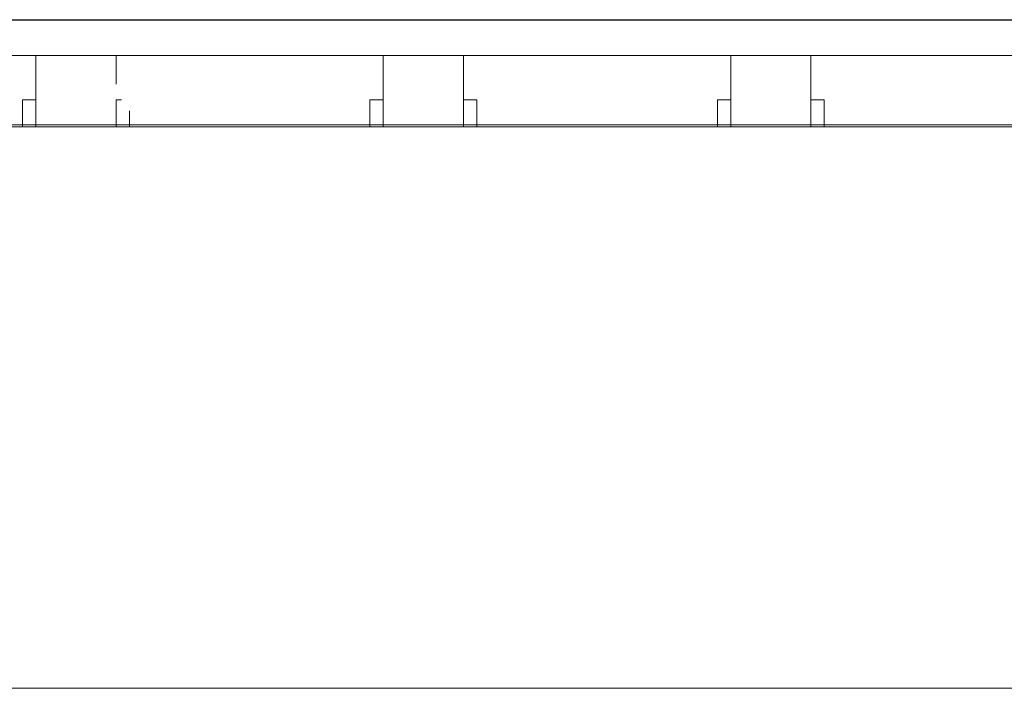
# Model space of a CAD drawing. Header units: millimetres. Extents: x -16331 to -10174, y -4135 to -3584.
# Tile 375 of 456: x -10215.77 to -10211.35, y -4013.76 to -4010.76. Entities that reach past the tile are written whole.
import ezdxf

# ---------------------------------------------------------------- set-up
doc = ezdxf.new("R2010")
doc.units = ezdxf.units.MM
doc.layers.add('DI-Eixos', color=7, linetype='Continuous')
for name, color, linetype, lineweight in [('DI-Elementos externos em corte', 9, 'Continuous', 18), ('DI-Elementos externos em vista', 9, 'Continuous', 5), ('IFC-IfcWallStandardCase-Contorno', 250, 'Continuous', 5)]:
    doc.layers.add(name, color=color, linetype=linetype, lineweight=lineweight)

msp = doc.modelspace()

# ---------------------------------------------------------------- linework, layer by layer
at = {"layer": 'DI-Eixos'}
msp.add_line((-10222.5979, -4010.7557), (-10199.3708, -4010.7557), dxfattribs=at)
at = {"layer": 'DI-Elementos externos em corte'}
for p, q in [((-10210.53, -4010.7556), (-10217.0542, -4010.7556)), ((-10215.7542, -4010.7556), (-10216.8942, -4010.7556)), ((-10215.6942, -4010.7556), (-10215.7542, -4010.7556)), ((-10215.3342, -4010.7556), (-10215.6942, -4010.7556)), ((-10213.9324, -4010.7556), (-10215.2742, -4010.7556)), ((-10213.7742, -4010.7556), (-10213.9324, -4010.7556)), ((-10212.8474, -4010.7556), (-10213.7742, -4010.7556)), ((-10207.8942, -4010.7556), (-10212.8474, -4010.7556)), ((-10216.8942, -4010.9156), (-10215.6942, -4010.9156)), ((-10215.6942, -4010.9156), (-10215.3342, -4010.9156)), ((-10215.6942, -4010.9156), (-10215.6942, -4011.1067)), ((-10215.5491, -4010.9156), (-10215.6942, -4010.9156)), ((-10215.3342, -4010.9156), (-10215.5491, -4010.9156)), ((-10215.3342, -4010.9156), (-10214.1342, -4010.9156)), ((-10215.3342, -4011.0445), (-10215.3342, -4010.9156)), ((-10214.1342, -4010.9156), (-10213.7742, -4010.9156)), ((-10214.1342, -4010.9156), (-10214.1342, -4011.1067)), ((-10213.9891, -4010.9156), (-10214.1342, -4010.9156)), ((-10213.7742, -4010.9156), (-10213.9891, -4010.9156)), ((-10213.7742, -4010.9156), (-10212.5742, -4010.9156)), ((-10213.7742, -4011.0445), (-10213.7742, -4010.9156)), ((-10212.5742, -4010.9156), (-10212.2142, -4010.9156)), ((-10212.5742, -4010.9156), (-10212.5742, -4011.1067)), ((-10212.4291, -4010.9156), (-10212.5742, -4010.9156)), ((-10212.2142, -4010.9156), (-10212.4291, -4010.9156)), ((-10212.2142, -4010.9156), (-10211.0142, -4010.9156)), ((-10212.2142, -4011.0445), (-10212.2142, -4010.9156)), ((-10213.7742, -4011.1156), (-10213.7742, -4011.0445)), ((-10212.2142, -4011.1156), (-10212.2142, -4011.0445)), ((-10215.7542, -4011.1156), (-10215.7542, -4011.1872)), ((-10215.73, -4011.1156), (-10215.7542, -4011.1156)), ((-10215.6942, -4011.1156), (-10215.73, -4011.1156)), ((-10215.6942, -4011.1067), (-10215.6942, -4011.1156)), ((-10215.6942, -4011.1639), (-10215.6942, -4011.1156)), ((-10215.6942, -4011.1156), (-10215.6942, -4011.2276)), ((-10215.3342, -4011.2276), (-10215.3342, -4011.1156)), ((-10215.3342, -4011.1156), (-10215.3342, -4011.1872)), ((-10215.31, -4011.1156), (-10215.3342, -4011.1156)), ((-10214.1942, -4011.1156), (-10214.1942, -4011.1872)), ((-10214.17, -4011.1156), (-10214.1942, -4011.1156)), ((-10214.1342, -4011.1156), (-10214.17, -4011.1156)), ((-10214.1342, -4011.1067), (-10214.1342, -4011.1156)), ((-10214.1342, -4011.1156), (-10214.1342, -4011.2276)), ((-10214.1342, -4011.1639), (-10214.1342, -4011.1156)), ((-10213.7742, -4011.2276), (-10213.7742, -4011.1156)), ((-10213.7742, -4011.1156), (-10213.7742, -4011.1872)), ((-10213.75, -4011.1156), (-10213.7742, -4011.1156)), ((-10213.7142, -4011.1156), (-10213.75, -4011.1156)), ((-10213.7142, -4011.1639), (-10213.7142, -4011.1156)), ((-10212.6342, -4011.1156), (-10212.6342, -4011.1872)), ((-10212.61, -4011.1156), (-10212.6342, -4011.1156)), ((-10212.5742, -4011.1156), (-10212.61, -4011.1156)), ((-10212.5742, -4011.1067), (-10212.5742, -4011.1156)), ((-10212.5742, -4011.1156), (-10212.5742, -4011.2276)), ((-10212.5742, -4011.1639), (-10212.5742, -4011.1156)), ((-10212.2142, -4011.2276), (-10212.2142, -4011.1156)), ((-10212.2142, -4011.1156), (-10212.2142, -4011.1872)), ((-10212.19, -4011.1156), (-10212.2142, -4011.1156)), ((-10212.1542, -4011.1156), (-10212.19, -4011.1156)), ((-10212.1542, -4011.1639), (-10212.1542, -4011.1156)), ((-10215.7542, -4011.1872), (-10215.7542, -4011.2276)), ((-10215.6942, -4011.2276), (-10215.6942, -4011.1639)), ((-10215.2742, -4011.2276), (-10215.2742, -4011.1639)), ((-10214.1942, -4011.1872), (-10214.1942, -4011.2276)), ((-10214.1342, -4011.2276), (-10214.1342, -4011.1639)), ((-10213.7742, -4011.1872), (-10213.7742, -4011.2276)), ((-10213.7142, -4011.2276), (-10213.7142, -4011.1639)), ((-10212.6342, -4011.1872), (-10212.6342, -4011.2276)), ((-10212.5742, -4011.2276), (-10212.5742, -4011.1639)), ((-10212.2142, -4011.1872), (-10212.2142, -4011.2276)), ((-10212.1542, -4011.2276), (-10212.1542, -4011.1639)), ((-10210.6653, -4011.2276), (-10217.0346, -4011.2276)), ((-10216.8342, -4011.2356), (-10215.7542, -4011.2356)), ((-10216.8342, -4011.2356), (-10215.7542, -4011.2356)), ((-10215.7542, -4011.2276), (-10215.7542, -4011.2356)), ((-10215.7542, -4011.2356), (-10215.6942, -4011.2356)), ((-10215.7542, -4011.2356), (-10215.6942, -4011.2356)), ((-10215.7542, -4011.2356), (-10215.7183, -4011.2356)), ((-10215.7183, -4011.2356), (-10215.6942, -4011.2356)), ((-10215.6942, -4011.2276), (-10215.6942, -4011.2356)), ((-10215.6942, -4011.2356), (-10215.3342, -4011.2356)), ((-10215.6942, -4011.2356), (-10215.3342, -4011.2356)), ((-10215.6942, -4011.2356), (-10215.4792, -4011.2356)), ((-10215.4792, -4011.2356), (-10215.3342, -4011.2356)), ((-10215.3342, -4011.2356), (-10215.3342, -4011.2276)), ((-10215.3342, -4011.2276), (-10215.3342, -4011.2356)), ((-10215.3342, -4011.2356), (-10215.2742, -4011.2356)), ((-10215.3342, -4011.2356), (-10215.2742, -4011.2356)), ((-10215.3342, -4011.2356), (-10215.2983, -4011.2356)), ((-10215.2983, -4011.2356), (-10215.2742, -4011.2356)), ((-10215.2742, -4011.2356), (-10215.2742, -4011.2276)), ((-10215.2742, -4011.2356), (-10214.6967, -4011.2356)), ((-10215.2742, -4011.2356), (-10214.1942, -4011.2356)), ((-10214.6967, -4011.2356), (-10214.1942, -4011.2356)), ((-10214.1942, -4011.2276), (-10214.1942, -4011.2356)), ((-10214.1942, -4011.2356), (-10214.1342, -4011.2356)), ((-10214.1942, -4011.2356), (-10214.1342, -4011.2356)), ((-10214.1942, -4011.2356), (-10214.1583, -4011.2356)), ((-10214.1583, -4011.2356), (-10214.1342, -4011.2356)), ((-10214.1342, -4011.2276), (-10214.1342, -4011.2356)), ((-10214.1342, -4011.2356), (-10214.1342, -4011.2276)), ((-10214.1342, -4011.2356), (-10213.7742, -4011.2356)), ((-10214.1342, -4011.2356), (-10213.7742, -4011.2356)), ((-10214.1342, -4011.2356), (-10213.9192, -4011.2356)), ((-10213.9192, -4011.2356), (-10213.7742, -4011.2356)), ((-10213.7742, -4011.2356), (-10213.7742, -4011.2276)), ((-10213.7742, -4011.2276), (-10213.7742, -4011.2356)), ((-10213.7742, -4011.2356), (-10213.7142, -4011.2356)), ((-10213.7742, -4011.2356), (-10213.7142, -4011.2356)), ((-10213.7742, -4011.2356), (-10213.7383, -4011.2356)), ((-10213.7383, -4011.2356), (-10213.7142, -4011.2356)), ((-10213.7142, -4011.2356), (-10213.7142, -4011.2276)), ((-10213.7142, -4011.2356), (-10213.5051, -4011.2356)), ((-10213.7142, -4011.2356), (-10212.6342, -4011.2356)), ((-10213.5051, -4011.2356), (-10212.6342, -4011.2356)), ((-10212.6342, -4011.2276), (-10212.6342, -4011.2356)), ((-10212.6342, -4011.2356), (-10212.5742, -4011.2356)), ((-10212.6342, -4011.2356), (-10212.5742, -4011.2356)), ((-10212.6342, -4011.2356), (-10212.5983, -4011.2356)), ((-10212.5983, -4011.2356), (-10212.5742, -4011.2356)), ((-10212.5742, -4011.2276), (-10212.5742, -4011.2356)), ((-10212.5742, -4011.2356), (-10212.5742, -4011.2276)), ((-10212.5742, -4011.2356), (-10212.2142, -4011.2356)), ((-10212.5742, -4011.2356), (-10212.5238, -4011.2356)), ((-10212.5742, -4011.2356), (-10212.3592, -4011.2356)), ((-10212.5238, -4011.2356), (-10206.1546, -4011.2356)), ((-10212.3592, -4011.2356), (-10212.2142, -4011.2356)), ((-10212.2142, -4011.2356), (-10212.2142, -4011.2276)), ((-10212.2142, -4011.2276), (-10212.2142, -4011.2356)), ((-10212.2142, -4011.2356), (-10212.1542, -4011.2356)), ((-10212.2142, -4011.2356), (-10212.1783, -4011.2356)), ((-10212.1783, -4011.2356), (-10212.1542, -4011.2356)), ((-10212.1542, -4011.2356), (-10212.1542, -4011.2276)), ((-10212.1542, -4011.2356), (-10211.0742, -4011.2356))]:
    msp.add_line(p, q, dxfattribs=at)
at = {"layer": 'DI-Elementos externos em corte', "lineweight": 5}
for p, q in [((-10210.53, -4010.7556), (-10217.0542, -4010.7556)), ((-10215.7542, -4010.7556), (-10216.8942, -4010.7556)), ((-10215.6942, -4010.7556), (-10215.7542, -4010.7556)), ((-10215.3342, -4010.7556), (-10215.6942, -4010.7556)), ((-10213.9324, -4010.7556), (-10215.2742, -4010.7556)), ((-10213.7742, -4010.7556), (-10213.9324, -4010.7556)), ((-10212.8474, -4010.7556), (-10213.7742, -4010.7556)), ((-10207.8942, -4010.7556), (-10212.8474, -4010.7556)), ((-10216.8942, -4010.9156), (-10215.6942, -4010.9156)), ((-10215.6942, -4010.9156), (-10215.3342, -4010.9156)), ((-10215.6942, -4010.9156), (-10215.6942, -4011.1067)), ((-10215.5491, -4010.9156), (-10215.6942, -4010.9156)), ((-10215.3342, -4010.9156), (-10215.5491, -4010.9156)), ((-10215.3342, -4010.9156), (-10214.1342, -4010.9156)), ((-10215.3342, -4011.0445), (-10215.3342, -4010.9156)), ((-10214.1342, -4010.9156), (-10213.7742, -4010.9156)), ((-10214.1342, -4010.9156), (-10214.1342, -4011.1067)), ((-10213.9891, -4010.9156), (-10214.1342, -4010.9156)), ((-10213.7742, -4010.9156), (-10213.9891, -4010.9156)), ((-10213.7742, -4010.9156), (-10212.5742, -4010.9156)), ((-10213.7742, -4011.0445), (-10213.7742, -4010.9156)), ((-10212.5742, -4010.9156), (-10212.2142, -4010.9156)), ((-10212.5742, -4010.9156), (-10212.5742, -4011.1067)), ((-10212.4291, -4010.9156), (-10212.5742, -4010.9156)), ((-10212.2142, -4010.9156), (-10212.4291, -4010.9156)), ((-10212.2142, -4010.9156), (-10211.0142, -4010.9156)), ((-10212.2142, -4011.0445), (-10212.2142, -4010.9156)), ((-10213.7742, -4011.1156), (-10213.7742, -4011.0445)), ((-10212.2142, -4011.1156), (-10212.2142, -4011.0445)), ((-10215.7542, -4011.1156), (-10215.7542, -4011.1872)), ((-10215.73, -4011.1156), (-10215.7542, -4011.1156)), ((-10215.6942, -4011.1156), (-10215.73, -4011.1156)), ((-10215.6942, -4011.1067), (-10215.6942, -4011.1156)), ((-10215.6942, -4011.1639), (-10215.6942, -4011.1156)), ((-10215.6942, -4011.1156), (-10215.6942, -4011.2276)), ((-10215.3342, -4011.2276), (-10215.3342, -4011.1156)), ((-10215.3342, -4011.1156), (-10215.3342, -4011.1872)), ((-10215.31, -4011.1156), (-10215.3342, -4011.1156)), ((-10214.1942, -4011.1156), (-10214.1942, -4011.1872)), ((-10214.17, -4011.1156), (-10214.1942, -4011.1156)), ((-10214.1342, -4011.1156), (-10214.17, -4011.1156)), ((-10214.1342, -4011.1067), (-10214.1342, -4011.1156)), ((-10214.1342, -4011.1156), (-10214.1342, -4011.2276)), ((-10214.1342, -4011.1639), (-10214.1342, -4011.1156)), ((-10213.7742, -4011.2276), (-10213.7742, -4011.1156)), ((-10213.7742, -4011.1156), (-10213.7742, -4011.1872)), ((-10213.75, -4011.1156), (-10213.7742, -4011.1156)), ((-10213.7142, -4011.1156), (-10213.75, -4011.1156)), ((-10213.7142, -4011.1639), (-10213.7142, -4011.1156)), ((-10212.6342, -4011.1156), (-10212.6342, -4011.1872)), ((-10212.61, -4011.1156), (-10212.6342, -4011.1156)), ((-10212.5742, -4011.1156), (-10212.61, -4011.1156)), ((-10212.5742, -4011.1067), (-10212.5742, -4011.1156)), ((-10212.5742, -4011.1156), (-10212.5742, -4011.2276)), ((-10212.5742, -4011.1639), (-10212.5742, -4011.1156)), ((-10212.2142, -4011.2276), (-10212.2142, -4011.1156)), ((-10212.2142, -4011.1156), (-10212.2142, -4011.1872)), ((-10212.19, -4011.1156), (-10212.2142, -4011.1156)), ((-10212.1542, -4011.1156), (-10212.19, -4011.1156)), ((-10212.1542, -4011.1639), (-10212.1542, -4011.1156)), ((-10215.7542, -4011.1872), (-10215.7542, -4011.2276)), ((-10215.6942, -4011.2276), (-10215.6942, -4011.1639)), ((-10215.2742, -4011.2276), (-10215.2742, -4011.1639)), ((-10214.1942, -4011.1872), (-10214.1942, -4011.2276)), ((-10214.1342, -4011.2276), (-10214.1342, -4011.1639)), ((-10213.7742, -4011.1872), (-10213.7742, -4011.2276)), ((-10213.7142, -4011.2276), (-10213.7142, -4011.1639)), ((-10212.6342, -4011.1872), (-10212.6342, -4011.2276)), ((-10212.5742, -4011.2276), (-10212.5742, -4011.1639)), ((-10212.2142, -4011.1872), (-10212.2142, -4011.2276)), ((-10212.1542, -4011.2276), (-10212.1542, -4011.1639)), ((-10210.6653, -4011.2276), (-10217.0346, -4011.2276)), ((-10216.8342, -4011.2356), (-10215.7542, -4011.2356)), ((-10216.8342, -4011.2356), (-10215.7542, -4011.2356)), ((-10215.7542, -4011.2276), (-10215.7542, -4011.2356)), ((-10215.7542, -4011.2356), (-10215.6942, -4011.2356)), ((-10215.7542, -4011.2356), (-10215.6942, -4011.2356)), ((-10215.7542, -4011.2356), (-10215.7183, -4011.2356)), ((-10215.7183, -4011.2356), (-10215.6942, -4011.2356)), ((-10215.6942, -4011.2276), (-10215.6942, -4011.2356)), ((-10215.6942, -4011.2356), (-10215.3342, -4011.2356)), ((-10215.6942, -4011.2356), (-10215.3342, -4011.2356)), ((-10215.6942, -4011.2356), (-10215.4792, -4011.2356)), ((-10215.4792, -4011.2356), (-10215.3342, -4011.2356)), ((-10215.3342, -4011.2356), (-10215.3342, -4011.2276)), ((-10215.3342, -4011.2276), (-10215.3342, -4011.2356)), ((-10215.3342, -4011.2356), (-10215.2742, -4011.2356)), ((-10215.3342, -4011.2356), (-10215.2742, -4011.2356)), ((-10215.3342, -4011.2356), (-10215.2983, -4011.2356)), ((-10215.2983, -4011.2356), (-10215.2742, -4011.2356)), ((-10215.2742, -4011.2356), (-10215.2742, -4011.2276)), ((-10215.2742, -4011.2356), (-10214.6967, -4011.2356)), ((-10215.2742, -4011.2356), (-10214.1942, -4011.2356)), ((-10214.6967, -4011.2356), (-10214.1942, -4011.2356)), ((-10214.1942, -4011.2276), (-10214.1942, -4011.2356)), ((-10214.1942, -4011.2356), (-10214.1342, -4011.2356)), ((-10214.1942, -4011.2356), (-10214.1342, -4011.2356)), ((-10214.1942, -4011.2356), (-10214.1583, -4011.2356)), ((-10214.1583, -4011.2356), (-10214.1342, -4011.2356)), ((-10214.1342, -4011.2276), (-10214.1342, -4011.2356)), ((-10214.1342, -4011.2356), (-10214.1342, -4011.2276)), ((-10214.1342, -4011.2356), (-10213.7742, -4011.2356)), ((-10214.1342, -4011.2356), (-10213.7742, -4011.2356)), ((-10214.1342, -4011.2356), (-10213.9192, -4011.2356)), ((-10213.9192, -4011.2356), (-10213.7742, -4011.2356)), ((-10213.7742, -4011.2356), (-10213.7742, -4011.2276)), ((-10213.7742, -4011.2276), (-10213.7742, -4011.2356)), ((-10213.7742, -4011.2356), (-10213.7142, -4011.2356)), ((-10213.7742, -4011.2356), (-10213.7142, -4011.2356)), ((-10213.7742, -4011.2356), (-10213.7383, -4011.2356)), ((-10213.7383, -4011.2356), (-10213.7142, -4011.2356)), ((-10213.7142, -4011.2356), (-10213.7142, -4011.2276)), ((-10213.7142, -4011.2356), (-10213.5051, -4011.2356)), ((-10213.7142, -4011.2356), (-10212.6342, -4011.2356)), ((-10213.5051, -4011.2356), (-10212.6342, -4011.2356)), ((-10212.6342, -4011.2276), (-10212.6342, -4011.2356)), ((-10212.6342, -4011.2356), (-10212.5742, -4011.2356)), ((-10212.6342, -4011.2356), (-10212.5742, -4011.2356)), ((-10212.6342, -4011.2356), (-10212.5983, -4011.2356)), ((-10212.5983, -4011.2356), (-10212.5742, -4011.2356)), ((-10212.5742, -4011.2276), (-10212.5742, -4011.2356)), ((-10212.5742, -4011.2356), (-10212.5742, -4011.2276)), ((-10212.5742, -4011.2356), (-10212.2142, -4011.2356)), ((-10212.5742, -4011.2356), (-10212.5238, -4011.2356)), ((-10212.5742, -4011.2356), (-10212.3592, -4011.2356)), ((-10212.5238, -4011.2356), (-10206.1546, -4011.2356)), ((-10212.3592, -4011.2356), (-10212.2142, -4011.2356)), ((-10212.2142, -4011.2356), (-10212.2142, -4011.2276)), ((-10212.2142, -4011.2276), (-10212.2142, -4011.2356)), ((-10212.2142, -4011.2356), (-10212.1542, -4011.2356)), ((-10212.2142, -4011.2356), (-10212.1783, -4011.2356)), ((-10212.1783, -4011.2356), (-10212.1542, -4011.2356)), ((-10212.1542, -4011.2356), (-10212.1542, -4011.2276)), ((-10212.1542, -4011.2356), (-10211.0742, -4011.2356))]:
    msp.add_line(p, q, dxfattribs=at)
at = {"layer": 'DI-Elementos externos em vista'}
for p, q in [((-10215.7542, -4011.2356), (-10216.8342, -4011.2356)), ((-10215.6942, -4011.2356), (-10215.7542, -4011.2356)), ((-10215.3342, -4011.2356), (-10215.6942, -4011.2356)), ((-10215.2742, -4011.2356), (-10215.3342, -4011.2356)), ((-10214.1942, -4011.2356), (-10215.2742, -4011.2356)), ((-10214.1342, -4011.2356), (-10214.1942, -4011.2356)), ((-10213.7742, -4011.2356), (-10214.1342, -4011.2356)), ((-10213.7142, -4011.2356), (-10213.7742, -4011.2356)), ((-10212.6342, -4011.2356), (-10213.7142, -4011.2356)), ((-10212.5742, -4011.2356), (-10212.6342, -4011.2356)), ((-10212.2142, -4011.2356), (-10212.5742, -4011.2356)), ((-10212.1542, -4011.2356), (-10212.2142, -4011.2356)), ((-10211.0742, -4011.2356), (-10212.1542, -4011.2356)), ((-10217.0346, -4013.7556), (-10207.8954, -4013.7556))]:
    msp.add_line(p, q, dxfattribs=at)
at = {"layer": 'IFC-IfcWallStandardCase-Contorno', "lineweight": 5}
for p, q in [((-10215.7542, -4011.2356), (-10216.8342, -4011.2356)), ((-10215.6942, -4011.2356), (-10215.7542, -4011.2356)), ((-10215.3342, -4011.2356), (-10215.6942, -4011.2356)), ((-10215.2742, -4011.2356), (-10215.3342, -4011.2356)), ((-10214.1942, -4011.2356), (-10215.2742, -4011.2356)), ((-10214.1342, -4011.2356), (-10214.1942, -4011.2356)), ((-10213.7742, -4011.2356), (-10214.1342, -4011.2356)), ((-10213.7142, -4011.2356), (-10213.7742, -4011.2356)), ((-10212.6342, -4011.2356), (-10213.7142, -4011.2356)), ((-10212.5742, -4011.2356), (-10212.6342, -4011.2356)), ((-10212.2142, -4011.2356), (-10212.5742, -4011.2356)), ((-10212.1542, -4011.2356), (-10212.2142, -4011.2356)), ((-10211.0742, -4011.2356), (-10212.1542, -4011.2356)), ((-10217.0346, -4013.7556), (-10207.8954, -4013.7556))]:
    msp.add_line(p, q, dxfattribs=at)

doc.saveas('drawing.dxf')
